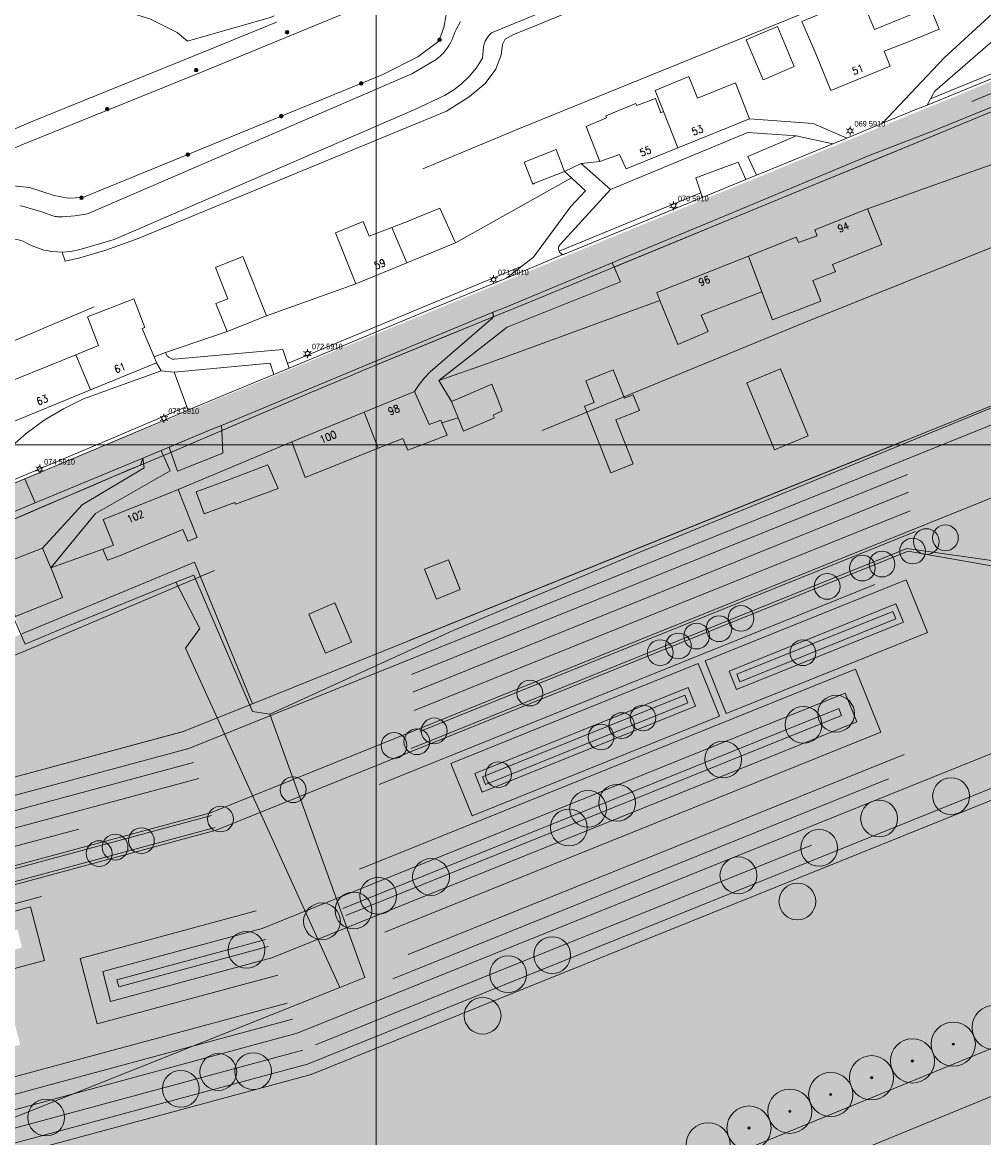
# Model space of a CAD drawing. Header units: metres. Extents: x 102313 to 104557, y 415820 to 422103.
# Tile 652 of 865: x 103352 to 103483, y 419406 to 419557. Entities that reach past the tile are written whole.
import ezdxf
from ezdxf.enums import TextEntityAlignment as Align

# ---------------------------------------------------------------- set-up
doc = ezdxf.new("R2010")
doc.units = ezdxf.units.M
doc.header["$MEASUREMENT"] = 0
for name, pattern in [('DGN Style 1', [72.74709, 0.121043, -72.626047]), ('DGN Style 2', [121.043411, 72.626047, -48.417365]), ('DGN Style 3', [169.460776, 121.043411, -48.417365]), ('DGN Style 4', [193.790502, 96.834729, -48.417365, 0.121043, -48.417365])]:
    doc.linetypes.add(name, pattern=pattern)
doc.layers.get('DEFPOINTS').update_dxf_attribs({"lineweight": 0})
for name, color, linetype, lineweight in [('00-Beschermingszone binnenzijde', 41, 'Continuous', 0), ('00-Best-Wonen', 33, 'Continuous', 0), ('00-Bouwgrens', 1, 'Continuous', 0), ('00-Coordinaten', 7, 'Continuous', 0), ('00-Exploitatie-BPGrens', 7, 'Continuous', 40), ('00-kavel', 52, 'Continuous', 0), ('00-Maatvoering', 7, 'Continuous', 0), ('00-Rijweg', 2, 'Continuous', 0), ('00-Straatbomen-nieuw', 73, 'Continuous', 0), ('00-Taludlijn', 3, 'DGN Style 2', 0), ('00-Uitgiftegrens', 6, 'Continuous', 0), ('00-Water', 4, 'Continuous', 0), ('04 bestaand wonen hatch', 51, 'Continuous', 0), ('04-best-rijweg hatch', 252, 'Continuous', 0), ('04-Drassig-Groen hatch', 73, 'Continuous', 0), ('04-fietspad hatch', 1, 'Continuous', 0), ('04-groen hatch', 93, 'Continuous', 0), ('04-Uitgifte-entreehatch', 41, 'Continuous', 0), ('04-Uitgifte-groot hatch', 31, 'Continuous', 0), ('04-water hatch', 141, 'Continuous', 0), ('BOMEN', 7, 'Continuous', 0), ('Erf', 52, 'Continuous', 0), ('Hoofdgebouw', 1, 'Continuous', 0), ('Huisnummers_BAG', 7, 'Continuous', 0), ('Luifel', 32, 'DGN Style 1', 0), ('Oever_slootkant', 92, 'Continuous', 0), ('openbare verlichtingsobj  label', 2, 'Continuous', 0), ('openbare verlichtingsobject', 2, 'Continuous', 0), ('Raster', 30, 'DGN Style 4', 0), ('Rijbaan', 7, 'Continuous', 0), ('Terrein_bouwland', 92, 'Continuous', 0), ('Terrein_gras', 3, 'Continuous', 0), ('Terrein_groenvoorziening', 3, 'Continuous', 0), ('Tussenmuur', 4, 'Continuous', 0), ('Walbescherming', 30, 'Continuous', 0), ('water', 2, 'Continuous', 0)]:
    doc.layers.add(name, color=color, linetype=linetype, lineweight=lineweight)
doc.styles.get("Standard").update_dxf_attribs({"font": 'romans.shx'})
doc.styles.add('STYLE-ENGINEERING', font='ENGINEERING.shx')
doc.styles.add('Style-STANDARD', font='STANDARD.shx')
doc.styles.add('Style-WORKING', font='WORKING.shx')
doc.dimstyles.get("Standard").update_dxf_attribs({"dimtxt": 0.18, "dimasz": 0.18, "dimexe": 0.18, "dimexo": 0.0625, "dimgap": 0.09, "dimtad": 0, "dimtih": 1, "dimtoh": 1, "dimdec": 4, "dimzin": 0, "dimdsep": 46, "dimtxsty": 'Standard', "dimcen": 0.09, "dimadec": 0, "dimazin": 0, "dimtfac": 1, "dimtdec": 4, "dimtofl": 0, "dimtmove": 0, "dimatfit": 3, "dimfxl": 1, "dimtolj": 1, "dimtzin": 0, "dimarcsym": 0})

# ---------------------------------------------------------------- blocks, each defined once
blk = doc.blocks.new('TerminatorOpen_0.5-1')
at = {"color": 0, "linetype": 'ByBlock', "lineweight": -2}
for q in [(-1, 0.25), (-1, 0), (-1, -0.25)]:
    blk.add_line((0, 0), q, dxfattribs=at)
blk = doc.blocks.new('*D185')
at = {"layer": '00-Maatvoering', "color": 7, "linetype": 'Continuous', "lineweight": 0, "transparency": 16777216}
blk.add_line((103480.93, 419546.62), (103487.86, 419549.46), dxfattribs=at)
at = {"layer": '00-Maatvoering', "color": 0, "linetype": 'Continuous', "lineweight": -2, "transparency": 16777216}
blk.add_line((103487.64, 419546.45), (103531.13, 419440.43), dxfattribs=at)
at = {"layer": 'DEFPOINTS', "color": 0, "linetype": 'Continuous', "transparency": 16777216}
for p in [(103479.69, 419546.11), (103532.16, 419437.93), (103532.16, 419437.93)]:
    blk.add_point(p, dxfattribs=at)
at = {"layer": '00-Maatvoering', "color": 0, "linetype": 'Continuous', "lineweight": -2, "transparency": 16777216, "xscale": 2.7, "yscale": 2.7, "zscale": 2.7}
for p, rotation in [((103486.61, 419548.95), 112.3052839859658), ((103532.16, 419437.93), 292.3052839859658)]:
    blk.add_blockref('TerminatorOpen_0.5-1', p, dxfattribs=dict(at, rotation=rotation))
at = {"layer": '00-Maatvoering', "color": 7, "linetype": 'Continuous', "transparency": 16777216, "insert": (103511.88, 419494.46), "char_height": 2.7, "attachment_point": 5, "rotation": 292.3053, "style": 'STYLE-ENGINEERING'}
blk.add_mtext('\\H1x;\\W0.777778;120.00', dxfattribs=at)
blk = doc.blocks.new('145_24')
at = {"layer": 'BOMEN'}
h = blk.add_hatch(color=7, dxfattribs=at)
edge = h.paths.add_edge_path()
edge.add_arc((0, 0), 0.25, 0, 360)
blk.add_circle((0, 0), 0.25, dxfattribs=at)
blk = doc.blocks.new('135')
at = {"layer": 'openbare verlichtingsobject'}
for p, q in [((-0.52, 0.3), (-0.26, 0.15)), ((0, 0.3), (0, 0.6)), ((0.26, 0.15), (0.52, 0.3)), ((-0.52, -0.3), (-0.26, -0.15)), ((0, -0.6), (0, -0.3)), ((0.26, -0.15), (0.52, -0.3))]:
    blk.add_line(p, q, dxfattribs=at)
blk.add_circle((0, 0), 0.3, dxfattribs=at)

msp = doc.modelspace()

# ---------------------------------------------------------------- hatches: boundary and pattern name
at = {"layer": '04 bestaand wonen hatch'}
msp.add_hatch(color=256, dxfattribs=at).paths.add_polyline_path([(103383.168, 419464.826), (103375.291, 419484.064), (103351.83, 419474.313), (103346.435, 419488.041), (103362.913, 419495.075), (103371.304, 419498.62), (103380.819, 419502.694), (103390.333, 419506.769), (103396.499, 419509.364), (103398.262, 419510.106), (103409.69, 419514.811), (103421.118, 419519.515), (103434.886, 419525.182), (103448.654, 419530.85), (103457.448, 419534.47), (103466.521, 419538.192), (103475.594, 419541.914), (103494.155, 419549.59), (103507.346, 419555.046), (103520.537, 419560.501), (103542.696, 419569.514), (103564.854, 419578.526), (103569.402, 419580.329), (103573.951, 419582.131), (103595.495, 419590.754), (103596.619, 419591.208), (103596.171, 419570.578), (103595.415, 419566.092), (103595.332, 419565.606), (103594.594, 419561.316), (103593.831, 419556.988), (103593.109, 419552.659), (103592.501, 419549.202), (103584.101, 419545.816)])
at = {"layer": '04-best-rijweg hatch'}
msp.add_hatch(color=256, dxfattribs=at).paths.add_polyline_path([(103232.468, 419451.431), (103232.077, 419453.561), (103269.458, 419459.866), (103630.473, 419607.968), (103679.145, 419627.935), (103772.275, 419666.141), (103771.447, 419668.159), (103772.316, 419668.529), (103772.56, 419668.779), (103784.329, 419673.798), (103790.112, 419676.264), (103789.285, 419672.256), (103788.916, 419670.468), (103774.906, 419664.542), (103755.021, 419656.361), (103735.243, 419648.013), (103718.499, 419640.845), (103704.117, 419634.656), (103689.735, 419628.467), (103683.868, 419626.19), (103678.001, 419623.913), (103661.849, 419617.335), (103645.697, 419610.757), (103642.883, 419609.45), (103640.61, 419608.395), (103640.624, 419608.357), (103640.07, 419608.144), (103636.951, 419606.909), (103626.837, 419602.903), (103623.501, 419601.582), (103610.333, 419596.741), (103596.619, 419591.208), (103595.495, 419590.754), (103573.951, 419582.131), (103569.402, 419580.329), (103564.854, 419578.526), (103542.696, 419569.514), (103520.537, 419560.501), (103507.346, 419555.046), (103494.155, 419549.59), (103475.594, 419541.914), (103466.521, 419538.192), (103457.448, 419534.47), (103448.654, 419530.85), (103434.886, 419525.182), (103421.118, 419519.515), (103409.69, 419514.811), (103398.262, 419510.106), (103396.499, 419509.364), (103390.333, 419506.769), (103380.819, 419502.694), (103371.304, 419498.62), (103362.913, 419495.075), (103346.435, 419488.041), (103324.814, 419479.112), (103303.192, 419470.184), (103292.94, 419465.932), (103287.883, 419463.835), (103282.826, 419461.738), (103283.125, 419461.007), (103277.442, 419459.36), (103267.019, 419457.782), (103242.811, 419453.332), (103236.925, 419452.256), (103234.953, 419451.888)])
at = {"layer": '04-Drassig-Groen hatch'}
for points in [[(103226.492, 419430.149), (103225.965, 419432.118), (103292.651, 419436.676), (103374.538, 419458.76), (103584.282, 419543.302), (103602.708, 419538.83), (103602.719, 419536.769), (103584.435, 419541.207), (103375.175, 419456.86), (103292.983, 419434.694)], [(103226.606, 419429.723), (103226.492, 419430.149), (103292.983, 419434.694), (103375.175, 419456.86), (103584.435, 419541.207), (103602.719, 419536.769), (103602.735, 419533.794), (103602.742, 419532.569), (103602.556, 419524.188), (103601.438, 419516.72), (103600.455, 419513.723), (103596.358, 419496.398), (103594.868, 419489.72), (103600.06, 419524.402), (103600.242, 419532.59), (103600.229, 419535.007), (103584.607, 419538.798), (103375.896, 419454.673), (103293.313, 419432.4)], [(103586.666, 419500.823, 0.6159828), (103583.982, 419503.181), (103387.899, 419424.145), (103250.642, 419387.127, -0.4147622), (103248.189, 419388.541), (103238.824, 419423.526, 0.2891735), (103237.257, 419424.975), (103221.81, 419426.383), (103226.247, 419425.261), (103227.913, 419424.841), (103235.657, 419422.884, -0.2718558), (103237.099, 419421.462), (103247.177, 419383.815), (103247.178, 419383.811), (103388.631, 419421.96), (103581.888, 419499.857, -0.5065971), (103585.573, 419496.619)], [(103581.888, 419499.857), (103388.631, 419421.96), (103247.178, 419383.811, 0.4142136), (103249.63, 419382.401), (103389.267, 419420.06), (103579.75, 419496.839, -0.6159828), (103582.433, 419494.48), (103580.25, 419486.084), (103579.873, 419484.632), (103578.269, 419478.464), (103574.031, 419462.167), (103564.974, 419427.341), (103556.573, 419395.032), (103503.57, 419191.205, 0.2371309), (103504.737, 419185.761), (103575.044, 419456.131), (103585.319, 419495.644), (103585.573, 419496.619, 0.5065971)]]:
    msp.add_hatch(color=256, dxfattribs=at).paths.add_polyline_path(points)
h = msp.add_hatch(color=256, dxfattribs=at)
h.paths.add_polyline_path([(103266.531, 419420.657), (103266.019, 419428.14), (103293.763, 419430.036), (103376.671, 419452.396), (103584.792, 419536.284), (103587.822, 419535.549), (103589.947, 419530.275), (103557.313, 419517.122), (103553.399, 419501.001), (103507.853, 419476.673), (103472.524, 419482.945), (103379.197, 419445.327), (103378.913, 419445.232), (103295.007, 419422.603)])
h.paths.add_polyline_path([(103268.854, 419423.322), (103268.684, 419425.816), (103294.177, 419427.558), (103377.466, 419450.021), (103585.759, 419533.978), (103586.694, 419531.66), (103555.187, 419518.96), (103551.234, 419502.679), (103507.438, 419479.286), (103472.255, 419485.532), (103378.262, 419447.646), (103294.592, 419425.081)])
h = msp.add_hatch(color=256, dxfattribs=at)
h.paths.add_polyline_path([(103447.559, 419463.503), (103444.681, 419470.644), (103472.003, 419481.657), (103474.882, 419474.516)])
h.paths.add_polyline_path([(103448.944, 419466.756), (103447.934, 419469.26), (103470.619, 419478.404), (103471.629, 419475.9)])
h = msp.add_hatch(color=256, dxfattribs=at)
h.paths.add_polyline_path([(103362.083, 419421.325), (103359.791, 419430.236), (103383.698, 419436.683), (103465.101, 419469.495), (103468.54, 419460.962), (103386.626, 419427.944)])
h.paths.add_polyline_path([(103363.874, 419424.398), (103362.828, 419428.466), (103384.493, 419434.309), (103463.717, 419466.242), (103465.287, 419462.346), (103385.83, 419430.319)])
h = msp.add_hatch(color=256, dxfattribs=at)
h.paths.add_polyline_path([(103413.018, 419449.58), (103410.139, 419456.722), (103443.753, 419470.27), (103446.632, 419463.129)])
h.paths.add_polyline_path([(103414.402, 419452.833), (103413.393, 419455.337), (103442.369, 419467.017), (103443.379, 419464.513)])
h = msp.add_hatch(color=256, dxfattribs=at)
h.paths.add_polyline_path([(103316.567, 419419.614), (103314.699, 419426.878), (103353.039, 419437.219), (103354.907, 419429.954)])
h.paths.add_polyline_path([(103318.358, 419422.687), (103317.735, 419425.108), (103351.248, 419434.146), (103351.87, 419431.725)])
at = {"layer": '04-fietspad hatch'}
msp.add_hatch(color=256, dxfattribs=at).paths.add_polyline_path([(103240.048, 419373.706), (103226.247, 419425.261), (103227.913, 419424.841), (103241.108, 419375.545), (103390.668, 419415.881), (103570.882, 419488.52), (103580.25, 419486.084), (103579.873, 419484.632), (103570.983, 419486.944), (103391.145, 419414.456)])
at = {"layer": '04-groen hatch'}
for points in [[(103238.756, 419443.496, 0.9413047), (103240.163, 419439.759), (103239.573, 419441.67), (103245.306, 419443.44), (103251.039, 419445.21), (103256.772, 419446.98), (103257.612, 419447.24), (103262.505, 419448.75), (103268.238, 419450.52), (103270.513, 419451.223), (103282.179, 419454.895), (103282.78, 419452.987), (103284.581, 419447.264), (103286.082, 419442.495), (103283.221, 419441.594), (103280.836, 419440.843), (103278.451, 419440.093), (103276.067, 419439.342), (103273.682, 419438.592), (103271.297, 419437.841), (103269.796, 419442.61), (103249.133, 419436.107), (103238.076, 419435.351), (103225.332, 419434.48), (103225.965, 419432.118), (103292.651, 419436.676), (103374.538, 419458.76), (103584.282, 419543.302), (103602.708, 419538.83), (103602.695, 419541.303), (103584.101, 419545.816), (103383.168, 419464.826), (103373.774, 419461.04), (103292.133, 419439.021), (103288.332, 419448.298), (103285.883, 419454.276), (103283.125, 419461.007), (103277.442, 419459.36), (103241.317, 419444.542), (103238.815, 419443.519), (103238.757, 419443.495)], [(103268.854, 419423.322), (103268.684, 419425.816), (103294.177, 419427.558), (103377.466, 419450.021), (103585.759, 419533.978), (103586.694, 419531.66), (103555.187, 419518.96), (103551.234, 419502.679), (103507.438, 419479.286), (103472.255, 419485.532), (103378.262, 419447.646), (103294.592, 419425.081)], [(103582.433, 419494.48, 0.6159828), (103579.75, 419496.839), (103389.267, 419420.06), (103249.63, 419382.401, -0.4147622), (103247.177, 419383.815), (103237.099, 419421.462, 0.2718558), (103235.657, 419422.884), (103227.913, 419424.841), (103241.108, 419375.545), (103390.668, 419415.881), (103570.882, 419488.52), (103580.25, 419486.084)], [(103221.81, 419426.383, 0.1019502), (103221.004, 419426.418), (103218.136, 419425.959), (103217.55, 419425.865), (103088.256, 419405.143, 0.4047969), (103083.42, 419398.683), (103083.659, 419396.81), (103209.722, 419417.015), (103210.11, 419417.077), (103212.982, 419406.346), (103225.601, 419359.207), (103230.772, 419339.887), (103398.111, 419384.681), (103410.33, 419387.952), (103571.976, 419454.265), (103574.031, 419462.167), (103578.269, 419478.464), (103579.873, 419484.632), (103570.983, 419486.944), (103391.145, 419414.456), (103240.048, 419373.706), (103226.247, 419425.261)], [(103363.874, 419424.398), (103362.828, 419428.466), (103384.493, 419434.309), (103463.717, 419466.242), (103465.287, 419462.346), (103385.83, 419430.319)]]:
    msp.add_hatch(color=256, dxfattribs=at).paths.add_polyline_path(points)
at = {"layer": '04-Uitgifte-entreehatch'}
msp.add_hatch(color=256, dxfattribs=at).paths.add_polyline_path([(103292.133, 419439.021), (103288.332, 419448.298), (103351.83, 419474.313), (103375.291, 419484.064), (103383.168, 419464.826), (103373.774, 419461.04)])
at = {"layer": '04-Uitgifte-groot hatch'}
msp.add_hatch(color=256, dxfattribs=at).paths.add_polyline_path([(103501.004, 419181.34), (103495.242, 419182.844), (103496.252, 419186.714), (103488.511, 419188.735), (103487.501, 419184.865), (103354.977, 419219.463), (103398.111, 419384.681), (103410.33, 419387.952), (103571.976, 419454.265), (103564.974, 419427.341), (103556.573, 419395.032), (103503.57, 419191.205)])
at = {"layer": '04-water hatch'}
h = msp.add_hatch(color=256, dxfattribs=at)
h.paths.add_polyline_path([(103583.982, 419503.181, -0.6159828), (103586.666, 419500.823), (103585.573, 419496.619, -0.0833697), (103585.319, 419495.644), (103582.67, 419485.455), (103593.3, 419482.691), (103594.864, 419489.701), (103594.868, 419489.72), (103600.06, 419524.402), (103600.242, 419532.59), (103600.229, 419535.007), (103584.607, 419538.798), (103375.896, 419454.673), (103293.313, 419432.4), (103226.606, 419429.723), (103227.642, 419425.851), (103237.257, 419424.975, -0.2891735), (103238.824, 419423.526), (103248.189, 419388.541, 0.4147622), (103250.642, 419387.127), (103251.145, 419387.263), (103387.899, 419424.145)])
h.paths.add_polyline_path([(103362.083, 419421.325), (103359.791, 419430.236), (103383.698, 419436.683), (103465.101, 419469.495), (103468.54, 419460.962), (103386.626, 419427.944)])
h.paths.add_polyline_path([(103247.954, 419406.82), (103246.015, 419414.065), (103263.272, 419418.503), (103265.14, 419411.24)])
h.paths.add_polyline_path([(103316.567, 419419.614), (103314.699, 419426.878), (103353.039, 419437.219), (103354.907, 419429.954)])
h.paths.add_polyline_path([(103252.018, 419391.641), (103248.242, 419405.747), (103265.583, 419406.341), (103274.859, 419415.38), (103306.724, 419424.698), (103316.045, 419418.438), (103349.322, 419427.413), (103351.614, 419418.502)])
h.paths.add_polyline_path([(103413.018, 419449.58), (103410.139, 419456.722), (103443.753, 419470.27), (103446.632, 419463.129)])
h.paths.add_polyline_path([(103447.559, 419463.503), (103444.681, 419470.644), (103472.003, 419481.657), (103474.882, 419474.516)])
h.paths.add_polyline_path([(103244.651, 419419.162), (103242.675, 419426.544), (103265.021, 419428.071), (103265.533, 419420.589)])
h.paths.add_polyline_path([(103561.837, 419509.565), (103558.958, 419516.708), (103587.845, 419528.351), (103590.724, 419521.208)])
h.paths.add_polyline_path([(103561.462, 419498.416), (103558.023, 419506.949), (103585.822, 419518.154), (103589.261, 419509.621)])
h.paths.add_polyline_path([(103266.531, 419420.657), (103266.019, 419428.14), (103293.763, 419430.036), (103376.671, 419452.396), (103584.792, 419536.284), (103587.822, 419535.549), (103589.947, 419530.275), (103557.313, 419517.122), (103553.399, 419501.001), (103507.853, 419476.673), (103472.524, 419482.945), (103379.197, 419445.327), (103378.913, 419445.232), (103295.007, 419422.603)])

# ---------------------------------------------------------------- linework, layer by layer
at = {"layer": '00-Beschermingszone binnenzijde', "linetype": 'DGN Style 3', "flags": 128}
for points in [[(103081.377, 419449.218), (103087.193, 419450.14), (103107.104, 419453.297), (103177.88, 419465.088), (103177.955, 419465.1), (103266.054, 419479.436), (103332.029, 419506.263), (103341.329, 419510.167), (103419.22, 419542.869), (103478.818, 419567.07), (103510.778, 419580.047), (103574.219, 419606.241), (103574.332, 419606.287), (103626.621, 419627.05), (103677.746, 419647.979), (103697.412, 419656.029), (103747.545, 419678.654), (103760.528, 419689.492), (103767.665, 419694.172), (103799.308, 419711.469), (103800.055, 419711.857), (103800.334, 419711.992), (103823.339, 419722.897), (103964.454, 419770.371), (103968.423, 419772.245), (103977.509, 419776.109), (103997.059, 419784.271), (103999.099, 419785.258)], [(103999.904, 419749.236), (103945.564, 419729.618), (103865.475, 419698.605), (103856.373, 419694.29), (103817.988, 419676.094), (103809.425, 419671.414), (103801.965, 419667.336), (103785.858, 419658.531), (103771.079, 419646.195), (103770.438, 419645.682), (103769.374, 419644.92), (103768.263, 419644.229), (103767.109, 419643.612), (103766.49, 419643.319), (103713.543, 419619.424), (103712.97, 419619.176), (103712.893, 419619.145), (103641.677, 419589.992), (103641.481, 419589.913), (103589.361, 419569.218), (103556.277, 419555.558), (103516.166, 419539.903), (103458.113, 419516.548), (103417.868, 419500), (103415.973, 419499.221), (103389.925, 419487.982), (103352.433, 419472.071), (103325.492, 419460.953), (103279.058, 419441.543), (103279.028, 419441.531), (103279.026, 419441.53), (103274.707, 419440.318), (103206.085, 419429.152), (103184.416, 419425.626), (103113.598, 419413.828), (103113.443, 419413.803), (103087.34, 419409.664)]]:
    msp.add_lwpolyline(points, dxfattribs=at)
at = {"layer": '00-Best-Wonen', "flags": 128}
for points in [[(103494.155, 419549.59), (103475.594, 419541.914), (103466.521, 419538.192), (103457.448, 419534.47), (103448.654, 419530.85), (103434.886, 419525.182), (103421.118, 419519.515), (103409.69, 419514.811), (103398.262, 419510.106), (103396.499, 419509.364), (103390.333, 419506.769), (103380.819, 419502.694), (103371.304, 419498.62), (103362.913, 419495.075), (103346.435, 419488.041)], [(103351.83, 419474.313), (103375.291, 419484.064), (103383.168, 419464.826), (103383.168, 419464.826), (103584.101, 419545.816)]]:
    msp.add_lwpolyline(points, dxfattribs=at)
at = {"layer": '00-Bouwgrens'}
msp.add_line((103443.523, 419395.084), (103561.186, 419443.354), dxfattribs=at)
at = {"layer": '00-Coordinaten'}
for p, q in [((103400, 420000), (103400, 417600)), ((104100, 419500), (102600, 419500))]:
    msp.add_line(p, q, dxfattribs=at)
at = {"layer": '00-Exploitatie-BPGrens', "ltscale": 2, "const_width": 3, "flags": 128}
msp.add_lwpolyline([(103001.485, 419416.061), (103079.613, 419428.583), (103167.552, 419442.677), (103269.458, 419459.866), (103269.458, 419459.866), (103630.473, 419607.968), (103630.653, 419609.943), (103658.263, 419620.903), (103678.615, 419629.097), (103678.615, 419629.097), (103679.145, 419627.935), (103772.275, 419666.141)], dxfattribs=at)
at = {"layer": '00-kavel', "flags": 128}
msp.add_lwpolyline([(103230.772, 419339.887), (103410.33, 419387.952), (103571.976, 419454.265), (103556.573, 419395.032), (103501.004, 419181.34), (103495.242, 419182.844), (103496.252, 419186.714), (103488.511, 419188.735), (103487.501, 419184.865), (103330.808, 419225.773, 0.1299559), (103311.638, 419225.714), (103293.678, 419220.906), (103168.057, 419187.279), (103131.125, 419179.73), (103108.788, 419263.176), (103093.317, 419320.97), (103086.465, 419374.776), (103083.659, 419396.81), (103210.11, 419417.077), (103230.772, 419339.887)], format="xyb", close=True, dxfattribs=at)
at = {"layer": '00-Rijweg'}
for p, q in [((103570.882, 419488.52), (103390.668, 419415.881)), ((103570.983, 419486.944), (103391.145, 419414.456)), ((103391.145, 419414.456), (103240.048, 419373.706)), ((103390.668, 419415.881), (103241.108, 419375.545))]:
    msp.add_line(p, q, dxfattribs=at)
at = {"layer": '00-Straatbomen-nieuw'}
for centre, radius in [((103477.333, 419487.356), 1.75), ((103472.874, 419485.559), 1.75), ((103474.743, 419486.846), 1.75), ((103466.048, 419483.247), 1.75), ((103468.719, 419483.789), 1.75), ((103461.272, 419480.756), 1.75), ((103449.559, 419476.417), 1.75), ((103446.57, 419475.01), 1.75), ((103443.53, 419474.013), 1.75), ((103438.584, 419471.757), 1.75), ((103441.057, 419472.667), 1.75), ((103457.973, 419471.744), 1.75), ((103420.871, 419466.267), 1.75), ((103462.477, 419463.471), 2.5), ((103436.247, 419462.888), 1.75), ((103458.043, 419461.963), 2.5), ((103433.35, 419461.85), 1.75), ((103405.519, 419459.655), 1.75), ((103407.868, 419461.134), 1.75), ((103430.545, 419460.301), 1.75), ((103402.412, 419459.145), 1.75), ((103447.125, 419457.245), 2.5), ((103416.616, 419455.187), 1.75), ((103388.709, 419453.144), 1.75), ((103432.731, 419451.377), 2.5), ((103478.1, 419452.254), 2.5), ((103428.776, 419450.552), 2.5), ((103378.836, 419449.163), 1.75), ((103468.318, 419449.222), 2.5), ((103426.17, 419448.017), 2.5), ((103368.091, 419446.223), 1.75), ((103460.176, 419445.24), 2.5), ((103364.517, 419445.342), 1.75), ((103362.355, 419444.47), 1.75), ((103407.442, 419441.293), 2.5), ((103449.205, 419441.511), 2.5), ((103400.269, 419438.725), 2.5), ((103457.219, 419437.973), 2.5), ((103396.919, 419436.748), 2.5), ((103392.624, 419435.269), 2.5), ((103382.37, 419431.395), 2.5), ((103423.905, 419430.679), 2.5), ((103417.915, 419428.087), 2.5), ((103414.45, 419422.451), 2.5), ((103483.955, 419420.858), 3), ((103478.404, 419418.58), 3), ((103472.852, 419416.303), 3), ((103478.404, 419418.58), 0.15), ((103478.404, 419418.58), 0.1), ((103378.539, 419414.809), 2.5), ((103383.279, 419414.916), 2.5), ((103467.301, 419414.026), 3), ((103472.852, 419416.303), 0.15), ((103472.852, 419416.303), 0.1), ((103373.445, 419412.529), 2.5), ((103461.75, 419411.749), 3), ((103467.301, 419414.026), 0.15), ((103467.301, 419414.026), 0.1), ((103456.199, 419409.471), 3), ((103461.75, 419411.749), 0.15), ((103461.75, 419411.749), 0.1), ((103355.145, 419408.625), 2.5), ((103450.648, 419407.194), 3), ((103456.199, 419409.471), 0.15), ((103456.199, 419409.471), 0.1), ((103445.097, 419404.917), 3), ((103450.648, 419407.194), 0.15), ((103450.648, 419407.194), 0.1)]:
    msp.add_circle(centre, radius, dxfattribs=at)
at = {"layer": '00-Taludlijn'}
for p, q in [((103584.1, 419545.816), (103373.788, 419461.045)), ((103585.538, 419533.458), (103377.594, 419449.641)), ((103571.386, 419490.88), (103390.031, 419417.78)), ((103472.093, 419485.898), (103378.135, 419448.026)), ((103507.145, 419480.943), (103472.093, 419485.898)), ((103470.176, 419477.363), (103448.975, 419468.817)), ((103470.588, 419476.343), (103470.176, 419477.363)), ((103470.588, 419476.343), (103449.386, 419467.797)), ((103448.975, 419468.817), (103449.386, 419467.797)), ((103441.926, 419465.976), (103414.434, 419454.895)), ((103441.926, 419465.976), (103442.338, 419464.956)), ((103442.338, 419464.956), (103414.845, 419453.874)), ((103462.831, 419464.159), (103385.003, 419432.789)), ((103463.205, 419463.232), (103385.321, 419431.839)), ((103463.205, 419463.232), (103462.831, 419464.159)), ((103373.788, 419461.045), (103292.266, 419439.055)), ((103414.845, 419453.874), (103414.434, 419454.895)), ((103377.594, 419449.641), (103294.244, 419427.162)), ((103378.135, 419448.026), (103294.526, 419425.477)), ((103364.771, 419427.333), (103385.003, 419432.789)), ((103365.02, 419426.364), (103385.321, 419431.839)), ((103364.771, 419427.333), (103365.02, 419426.364)), ((103390.031, 419417.78), (103247.933, 419379.457))]:
    msp.add_line(p, q, dxfattribs=at)
at = {"layer": '00-Uitgiftegrens'}
for p, q in [((103383.168, 419464.826), (103373.774, 419461.04)), ((103373.774, 419461.04), (103292.133, 419439.021))]:
    msp.add_line(p, q, dxfattribs=at)
at = {"layer": '00-Water'}
for p, q in [((103584.282, 419543.302), (103374.538, 419458.76)), ((103585.759, 419533.978), (103377.466, 419450.021)), ((103579.75, 419496.839), (103389.267, 419420.06)), ((103472.255, 419485.532), (103378.262, 419447.646)), ((103507.438, 419479.286), (103472.255, 419485.532)), ((103470.619, 419478.404), (103447.934, 419469.26)), ((103471.629, 419475.9), (103470.619, 419478.404)), ((103471.629, 419475.9), (103448.944, 419466.756)), ((103447.934, 419469.26), (103448.944, 419466.756)), ((103463.717, 419466.242), (103384.493, 419434.309)), ((103442.369, 419467.017), (103413.393, 419455.337)), ((103442.369, 419467.017), (103443.379, 419464.513)), ((103465.287, 419462.346), (103463.717, 419466.242)), ((103443.379, 419464.513), (103414.402, 419452.833)), ((103465.287, 419462.346), (103385.83, 419430.319)), ((103374.538, 419458.76), (103292.651, 419436.676)), ((103414.402, 419452.833), (103413.393, 419455.337)), ((103377.466, 419450.021), (103294.177, 419427.558)), ((103378.262, 419447.646), (103294.592, 419425.081)), ((103362.828, 419428.466), (103384.493, 419434.309)), ((103363.874, 419424.398), (103385.83, 419430.319)), ((103362.828, 419428.466), (103363.874, 419424.398)), ((103389.267, 419420.06), (103249.63, 419382.401))]:
    msp.add_line(p, q, dxfattribs=at)
at = {"layer": '00-Water', "linetype": 'DGN Style 2'}
for p, q in [((103584.435, 419541.207), (103375.175, 419456.86)), ((103584.607, 419538.798), (103375.896, 419454.673)), ((103583.982, 419503.181), (103387.899, 419424.145)), ((103581.888, 419499.857), (103388.631, 419421.96)), ((103472.003, 419481.657), (103444.681, 419470.644)), ((103474.882, 419474.516), (103472.003, 419481.657)), ((103474.882, 419474.516), (103447.559, 419463.503)), ((103444.681, 419470.644), (103447.559, 419463.503)), ((103465.101, 419469.495), (103383.698, 419436.683)), ((103443.753, 419470.27), (103410.139, 419456.722)), ((103443.753, 419470.27), (103446.632, 419463.129)), ((103468.54, 419460.962), (103465.101, 419469.495)), ((103446.632, 419463.129), (103413.018, 419449.58)), ((103468.54, 419460.962), (103386.626, 419427.944)), ((103375.175, 419456.86), (103292.983, 419434.694)), ((103413.018, 419449.58), (103410.139, 419456.722)), ((103375.896, 419454.673), (103293.313, 419432.4)), ((103353.039, 419437.219), (103314.699, 419426.878)), ((103353.039, 419437.219), (103354.907, 419429.954)), ((103359.791, 419430.236), (103383.698, 419436.683)), ((103354.907, 419429.954), (103316.567, 419419.614)), ((103359.791, 419430.236), (103362.083, 419421.325)), ((103362.083, 419421.325), (103386.626, 419427.944)), ((103387.899, 419424.145), (103250.642, 419387.127)), ((103388.631, 419421.96), (103247.178, 419383.811))]:
    msp.add_line(p, q, dxfattribs=at)
at = {"layer": '00-Water', "linetype": 'DGN Style 2', "flags": 128}
msp.add_lwpolyline([(103584.792, 419536.284), (103376.671, 419452.396), (103293.763, 419430.036), (103266.019, 419428.14), (103266.531, 419420.657), (103295.007, 419422.603), (103378.913, 419445.232), (103379.197, 419445.327), (103472.524, 419482.945), (103507.853, 419476.673), (103553.399, 419501.001), (103557.313, 419517.122), (103589.947, 419530.275), (103587.822, 419535.549)], dxfattribs=at)
at = {"layer": '04-groen hatch', "extrusion": (0, 0, -1)}
msp.add_solid([(-103447.934, 419469.26), (-103448.944, 419466.756), (-103470.619, 419478.404), (-103471.629, 419475.9)], dxfattribs=at)
at = {"layer": '04-groen hatch'}
msp.add_solid([(103413.393, 419455.337), (103414.402, 419452.833), (103442.369, 419467.017), (103443.379, 419464.513)], dxfattribs=at)
at = {"layer": 'Erf', "flags": 128}
for points in [[(103468.803, 419543.654), (103477.153, 419552.565), (103487.043, 419561.656)], [(103475.329, 419546.978), (103475.91, 419547.995), (103489.307, 419559.636), (103487.043, 419561.656)], [(103514.468, 419550.327), (103489.637, 419540.2), (103466.729, 419532.039)], [(103450.735, 419544.271), (103459.356, 419543.61), (103463.919, 419541.649)], [(103431.847, 419534.674), (103450.489, 419542.397), (103457.069, 419541.93)], [(103451.659, 419536.615), (103450.493, 419539.125), (103457.069, 419541.93)], [(103457.069, 419541.93), (103462.031, 419540.874)], [(103425.59, 419537.106), (103427.86, 419538.181)], [(103427.86, 419538.181), (103430.371, 419538.475)], [(103427.86, 419538.181), (103431.847, 419534.674)], [(103450.229, 419536.028), (103449.197, 419538.377), (103443.401, 419536.243), (103444.087, 419534.219)], [(103410.753, 419527.396), (103426.54, 419536.228)], [(103419.761, 419524.233), (103421.384, 419525.479), (103426.403, 419532.306), (103428.421, 419534.489), (103426.54, 419536.228)], [(103426.54, 419536.228), (103425.59, 419537.106)], [(103431.847, 419534.674), (103425.026, 419527.259), (103424.975, 419527.205), (103424.929, 419527.147), (103424.887, 419527.085), (103424.852, 419527.02), (103424.822, 419526.952), (103424.798, 419526.882), (103424.78, 419526.809), (103424.769, 419526.736), (103424.764, 419526.662), (103424.766, 419526.588), (103424.774, 419526.514), (103424.788, 419526.441), (103424.809, 419526.37), (103424.836, 419526.3)], [(103433.202, 419522.114), (103432.319, 419524.126)], [(103408.497, 419508.718), (103417.793, 419515.981), (103433.202, 419522.114)], [(103385.101, 419517.495), (103397.223, 419521.836)], [(103438.547, 419519.586), (103415.105, 419511.052), (103408.497, 419508.718)], [(103415.88, 419517.361), (103415.862, 419517.313), (103415.84, 419517.267), (103415.814, 419517.223), (103415.784, 419517.181), (103415.751, 419517.143), (103415.715, 419517.107), (103415.675, 419517.074), (103407.346, 419509.903), (103406.564, 419509.074), (103405.842, 419508.182), (103405.189, 419507.237)], [(103371.379, 419512.516), (103379.746, 419515.356)], [(103387.961, 419511.034), (103387.309, 419512.926), (103372.545, 419511.616)], [(103371.379, 419512.516), (103369.825, 419511.928)], [(103372.545, 419511.616), (103372.44, 419511.622), (103372.335, 419511.636), (103372.233, 419511.66), (103372.132, 419511.692), (103372.035, 419511.733), (103371.942, 419511.782), (103371.853, 419511.839), (103371.77, 419511.903), (103371.692, 419511.975), (103371.621, 419512.052), (103371.557, 419512.136), (103371.5, 419512.225), (103371.452, 419512.318), (103371.411, 419512.416), (103371.379, 419512.516)], [(103370.79, 419510.055), (103360.223, 419506.213), (103357.494, 419504.885), (103354.894, 419503.316), (103352.446, 419501.52), (103350.17, 419499.511)], [(103370.164, 419511.137), (103370.79, 419510.055)], [(103370.79, 419510.055), (103372.538, 419509.846)], [(103372.538, 419509.846), (103385.574, 419511.089), (103386.094, 419509.555)], [(103374.278, 419505.196), (103372.538, 419509.846)], [(103410.205, 419505.855), (103408.497, 419508.718)], [(103408.932, 419502.976), (103411.113, 419503.67)], [(103378.997, 419501.915), (103379.134, 419498.857), (103372.976, 419496.396), (103371.846, 419499.667)], [(103373.082, 419493.91), (103388.53, 419500.369)], [(103354.674, 419485.937), (103360.024, 419491.857), (103368.473, 419496.848), (103368.306, 419498.195)], [(103370.796, 419499.23), (103371.984, 419496.45), (103361.841, 419490.655), (103355.775, 419483.301)], [(103355.775, 419483.301), (103362.866, 419485.822)]]:
    msp.add_lwpolyline(points, dxfattribs=at)
at = {"layer": 'Hoofdgebouw', "flags": 128}
for points in [[(103461.772, 419548.091), (103469.818, 419551.403), (103469.024, 419553.455), (103472.427, 419554.78), (103476.501, 419556.445), (103475.259, 419559.484), (103467.694, 419556.394), (103465.858, 419560.82), (103457.838, 419557.499), (103459.762, 419552.978)], [(103452.588, 419549.578), (103456.805, 419551.372), (103454.497, 419556.797), (103450.28, 419555.003)], [(103450.28, 419555.003), (103452.588, 419549.578)], [(103459.762, 419552.978), (103461.772, 419548.091)], [(103439.022, 419545.238), (103437.88, 419548.109), (103442.491, 419550.006), (103443.652, 419547.086), (103448.797, 419549.14), (103449.979, 419546.1)], [(103430.371, 419538.475), (103428.508, 419543.24), (103431.283, 419544.409), (103431.183, 419544.663), (103435.267, 419546.348), (103435.384, 419546.052), (103437.921, 419547.028), (103438.661, 419545.093), (103439.022, 419545.238)], [(103449.979, 419546.1), (103450.735, 419544.271)], [(103440.981, 419540.301), (103447.828, 419543.07), (103450.735, 419544.271)], [(103440.981, 419540.301), (103433.94, 419537.453), (103433.053, 419539.42), (103430.371, 419538.475)], [(103425.59, 419537.106), (103424.43, 419540.089), (103420.102, 419538.389), (103421.262, 419535.407), (103421.519, 419535.508)], [(103421.519, 419535.508), (103425.59, 419537.106)], [(103402.114, 419529.499), (103403.676, 419530.095), (103408.623, 419532.105), (103410.753, 419527.396)], [(103466.729, 419532.039), (103459.577, 419529.188), (103459.892, 419528.385), (103457.361, 419527.444), (103457.068, 419528.188), (103450.585, 419525.611)], [(103468.707, 419527.208), (103466.729, 419532.039)], [(103394.482, 419528.796), (103398.213, 419530.335), (103399.027, 419528.322), (103400.576, 419528.913), (103402.114, 419529.499)], [(103397.223, 419521.836), (103394.482, 419528.796)], [(103404.143, 419524.68), (103410.753, 419527.396)], [(103452.377, 419520.752), (103453.829, 419516.971), (103460.408, 419519.498), (103459.683, 419521.387), (103459.326, 419522.316), (103462.346, 419523.476), (103462.382, 419523.49), (103462.007, 419524.466), (103468.707, 419527.208)], [(103379.746, 419515.356), (103378.217, 419519.185), (103379.839, 419519.833), (103378.147, 419524.07), (103381.88, 419525.561), (103385.101, 419517.495)], [(103438.547, 419519.586), (103438.111, 419520.651), (103450.585, 419525.611)], [(103397.223, 419521.836), (103404.143, 419524.68)], [(103452.377, 419520.752), (103444.168, 419517.598), (103445.085, 419515.358), (103440.997, 419513.599), (103438.547, 419519.586)], [(103369.825, 419511.928), (103368.179, 419515.771), (103368.569, 419515.938), (103367.082, 419519.799), (103360.768, 419517.357), (103362.27, 419513.483), (103359.166, 419512.228)], [(103385.101, 419517.495), (103379.746, 419515.356)], [(103361.183, 419507.441), (103349.543, 419502.652), (103349.183, 419502.503), (103347.054, 419507.331), (103359.166, 419512.228)], [(103369.825, 419511.928), (103370.164, 419511.137)], [(103361.183, 419507.441), (103370.164, 419511.137)], [(103435.768, 419504.63), (103434.916, 419506.785), (103433.728, 419506.315), (103432.21, 419510.153), (103428.469, 419508.674), (103429.63, 419505.737), (103428.317, 419505.218)], [(103450.35, 419508.389), (103454.126, 419499.319), (103458.695, 419501.221), (103454.919, 419510.291)], [(103454.919, 419510.291), (103450.35, 419508.389)], [(103398.379, 419504.429), (103405.189, 419507.237)], [(103405.189, 419507.237), (103407.187, 419502.753), (103408.776, 419503.355), (103408.932, 419502.976)], [(103410.205, 419505.855), (103411.722, 419506.504), (103415.727, 419508.218)], [(103415.727, 419508.218), (103416.524, 419506.172), (103417.128, 419504.623), (103415.904, 419503.996), (103416.058, 419503.629), (103411.875, 419501.838), (103411.113, 419503.67)], [(103411.113, 419503.67), (103410.205, 419505.855)], [(103388.53, 419500.369), (103398.379, 419504.429)], [(103428.317, 419505.218), (103431.882, 419496.201), (103434.92, 419497.402), (103432.563, 419503.363), (103435.768, 419504.63)], [(103400.263, 419499.523), (103403.594, 419500.863), (103404.304, 419499.254), (103409.634, 419501.275), (103408.932, 419502.976)], [(103388.53, 419500.369), (103390.363, 419495.542), (103400.263, 419499.523)], [(103385.247, 419497.283), (103379.705, 419495.155), (103375.518, 419493.618), (103376.617, 419490.623), (103380.805, 419492.161), (103380.887, 419491.936), (103386.667, 419494.064)], [(103386.667, 419494.064), (103385.247, 419497.283)], [(103362.866, 419485.822), (103364.293, 419486.372), (103362.901, 419489.843), (103371.782, 419493.391), (103373.082, 419493.91)], [(103373.733, 419488.503), (103374.377, 419486.889), (103375.677, 419487.409), (103373.082, 419493.91)], [(103362.866, 419485.822), (103363.5, 419484.302), (103364.91, 419484.836), (103373.733, 419488.503)], [(103356.094, 419482.539), (103357.378, 419479.229), (103350.993, 419476.674), (103349.656, 419479.877), (103348.237, 419483.454), (103354.674, 419485.937)], [(103355.775, 419483.301), (103354.674, 419485.937)], [(103409.81, 419484.386), (103406.576, 419483.107)], [(103406.576, 419483.107), (103408.182, 419479.045), (103411.417, 419480.324), (103409.81, 419484.386)], [(103355.775, 419483.301), (103356.094, 419482.539)], [(103396.649, 419473.193), (103394.385, 419478.511), (103390.824, 419476.995), (103393.088, 419471.678)], [(103393.088, 419471.678), (103396.649, 419473.193)]]:
    msp.add_lwpolyline(points, dxfattribs=at)
at = {"layer": 'Luifel', "flags": 128}
msp.add_lwpolyline([(103415.727, 419508.218), (103416.524, 419506.172), (103417.447, 419506.552), (103417.79, 419507.236), (103417.765, 419507.72), (103419.662, 419508.481), (103420.758, 419508.091), (103421.938, 419508.547), (103420.853, 419510.832), (103419.133, 419510.763), (103415.32, 419509.262), (103415.727, 419508.218)], dxfattribs=at)
at = {"layer": 'Oever_slootkant', "flags": 128}
for points in [[(103280.351, 419511.264), (103308.585, 419522.365), (103352.056, 419540.817), (103377.036, 419550.906), (103532.159, 419614.701), (103540.643, 419618.015), (103546.178, 419620.82), (103546.479, 419621.091)], [(103536.2, 419607.798), (103534.922, 419609.076), (103533.096, 419609.441), (103530.601, 419609.137), (103523.846, 419607.068), (103511.796, 419601.834), (103465.241, 419583.212), (103414.79, 419562.156), (103410.835, 419559.782), (103409.496, 419558.383), (103409.192, 419556.679), (103408.522, 419554.792), (103405.662, 419552.662), (103400.793, 419550.228), (103360.141, 419533.553), (103358.133, 419533.492), (103356.246, 419533.857), (103352.899, 419534.953), (103349.795, 419535.257), (103345.907, 419533.403), (103274.693, 419504.012), (103274.502, 419503.933), (103274.074, 419503.757)], [(103530.479, 419601.652), (103421.059, 419556.679), (103418.63, 419555.71), (103417.535, 419555.102), (103417.17, 419554.371), (103416.987, 419552.972), (103416.257, 419551.024), (103414.797, 419549.077), (103412.606, 419547.251), (103409.563, 419545.304), (103378.857, 419532.647), (103367.632, 419528.02), (103363.251, 419526.438), (103359.721, 419525.404), (103357.713, 419524.917), (103357.321, 419526.164)], [(103386.451, 419557.378), (103377.243, 419553.613)], [(103377.243, 419553.613), (103353.359, 419543.938), (103333.732, 419535.559)]]:
    msp.add_lwpolyline(points, dxfattribs=at)
at = {"layer": 'Raster', "flags": 128}
for points in [[(103435.574, 419485.311), (103410.436, 419474.769)], [(103385.562, 419463.405), (103398.464, 419427.64), (103395.049, 419426.279)], [(103395.049, 419426.279), (103336.278, 419402.849)]]:
    msp.add_lwpolyline(points, dxfattribs=at)
at = {"layer": 'Rijbaan', "flags": 128}
for points in [[(103515.932, 419563.004), (103474.847, 419546.136)], [(103432.061, 419524.713), (103433.084, 419525.138), (103448.382, 419531.501), (103466.987, 419539.266), (103475.213, 419542.461), (103475.349, 419542.514), (103511.805, 419557.361)], [(103468.803, 419543.654), (103473.536, 419545.598), (103474.847, 419546.136)], [(103463.919, 419541.649), (103468.803, 419543.654)], [(103451.659, 419536.615), (103452.325, 419536.889), (103462.031, 419540.874)], [(103462.031, 419540.874), (103463.919, 419541.649)], [(103444.299, 419533.593), (103450.229, 419536.028)], [(103450.229, 419536.028), (103451.659, 419536.615)], [(103444.299, 419533.593), (103425.448, 419525.854), (103425.35, 419525.813)], [(103425.35, 419525.813), (103422.062, 419524.452), (103417.687, 419522.64)], [(103432.061, 419524.713), (103417.273, 419518.562), (103415.768, 419517.936)], [(103417.687, 419522.64), (103406.883, 419518.165)], [(103378.966, 419502.628), (103415.768, 419517.936)], [(103406.883, 419518.165), (103388.174, 419510.416)], [(103386.094, 419509.555), (103388.174, 419510.416)], [(103386.094, 419509.555), (103380.93, 419507.416)], [(103380.93, 419507.416), (103374.737, 419504.819), (103374.462, 419504.705)], [(103374.462, 419504.705), (103352.236, 419495.386)], [(103371.846, 419499.667), (103377.35, 419501.956), (103378.966, 419502.628)], [(103371.846, 419499.667), (103370.796, 419499.23)], [(103353.647, 419492.098), (103368.306, 419498.195)], [(103368.306, 419498.195), (103370.796, 419499.23)], [(103343.629, 419491.778), (103352.236, 419495.386)], [(103352.236, 419495.386), (103353.647, 419492.098)], [(103304.76, 419470.832), (103304.683, 419471.43), (103310.882, 419473.794), (103320.3, 419477.816), (103344.202, 419488.169), (103353.647, 419492.098)]]:
    msp.add_lwpolyline(points, dxfattribs=at)
at = {"layer": 'Terrein_bouwland', "flags": 128}
for points in [[(103529.601, 419523.905), (103435.574, 419485.311)], [(103372.77, 419481.313), (103359.2, 419475.8), (103352.3, 419472.9), (103347.4, 419484), (103345.783, 419487.772)], [(103395.049, 419426.279), (103374.063, 419472.353), (103376.016, 419475.039), (103372.77, 419481.313)], [(103410.436, 419474.769), (103385.562, 419463.405)]]:
    msp.add_lwpolyline(points, dxfattribs=at)
at = {"layer": 'Terrein_gras', "flags": 128}
msp.add_lwpolyline([(103372.77, 419481.313), (103375.2, 419482.3), (103383.169, 419463.762), (103385.562, 419463.405)], dxfattribs=at)
at = {"layer": 'Terrein_groenvoorziening', "flags": 128}
for points in [[(103475.329, 419546.978), (103500.253, 419557.201), (103520.818, 419565.536)], [(103511.805, 419557.361), (103511.957, 419556.953), (103494.155, 419549.59), (103475.594, 419541.914), (103475.145, 419541.73), (103467.869, 419538.745), (103457.448, 419534.47), (103448.654, 419530.85)], [(103474.847, 419546.136), (103475.329, 419546.978)], [(103443.429, 419533.952), (103444.087, 419534.219)], [(103444.087, 419534.219), (103444.299, 419533.593)], [(103424.836, 419526.3), (103443.429, 419533.952)], [(103448.654, 419530.85), (103432.319, 419524.126)], [(103425.35, 419525.813), (103425.305, 419525.848), (103425.238, 419525.878), (103425.173, 419525.914), (103425.111, 419525.956), (103425.053, 419526.002), (103425, 419526.054), (103424.951, 419526.11), (103424.907, 419526.17), (103424.868, 419526.234), (103424.836, 419526.3)], [(103387.961, 419511.034), (103406.634, 419518.834), (103419.761, 419524.233)], [(103419.761, 419524.233), (103417.687, 419522.64)], [(103432.319, 419524.126), (103432.061, 419524.713)], [(103415.768, 419517.936), (103415.8, 419517.896), (103415.828, 419517.853), (103415.852, 419517.808), (103415.872, 419517.761), (103415.888, 419517.712), (103415.9, 419517.663), (103415.907, 419517.612), (103415.91, 419517.561), (103415.909, 419517.51), (103415.904, 419517.46), (103415.894, 419517.41), (103415.88, 419517.361)], [(103415.88, 419517.361), (103398.262, 419510.106), (103396.499, 419509.364), (103390.333, 419506.769)], [(103388.174, 419510.416), (103387.961, 419511.034)], [(103390.333, 419506.769), (103378.997, 419501.915)], [(103363.947, 419500.787), (103374.278, 419505.196)], [(103374.278, 419505.196), (103374.462, 419504.705)], [(103378.997, 419501.915), (103378.966, 419502.628)], [(103342.969, 419491.961), (103363.947, 419500.787)], [(103368.306, 419498.195), (103367.977, 419497.214), (103366.492, 419496.62), (103361.505, 419494.48), (103354.521, 419491.53), (103346.435, 419488.041), (103345.783, 419487.772)]]:
    msp.add_lwpolyline(points, dxfattribs=at)
at = {"layer": 'Tussenmuur', "flags": 128}
for points in [[(103439.022, 419545.238), (103440.981, 419540.301)], [(103402.114, 419529.499), (103404.143, 419524.68)], [(103450.585, 419525.611), (103452.377, 419520.752)], [(103359.166, 419512.228), (103361.183, 419507.441)], [(103398.379, 419504.429), (103400.263, 419499.523)]]:
    msp.add_lwpolyline(points, dxfattribs=at)
at = {"layer": 'Walbescherming', "flags": 128}
msp.add_lwpolyline([(103357.321, 419526.164), (103356.681, 419526.175), (103355.917, 419526.241), (103355.16, 419526.365), (103354.847, 419526.438), (103353.25, 419527.007), (103352.641, 419527.292), (103352.035, 419527.629), (103351.391, 419527.813), (103350.622, 419527.956), (103349.732, 419528.024), (103348.839, 419527.99), (103347.956, 419527.855), (103347.095, 419527.619), (103331.406, 419521.237), (103327.265, 419519.605), (103326.952, 419519.478)], dxfattribs=at)
at = {"layer": 'water', "flags": 128}
for points in [[(103532.491, 419603.996), (103476.991, 419581.195), (103415.677, 419555.938), (103415.418, 419555.715), (103415.145, 419555.41), (103414.793, 419554.826), (103414.65, 419554.441), (103414.563, 419554.041), (103414.446, 419552.505), (103413.985, 419551.757), (103413.563, 419551.157), (103412.626, 419550.031), (103411.571, 419549.014), (103410.532, 419548.202), (103409.29, 419547.423), (103405.259, 419545.512)], [(103342.859, 419544.169), (103344.571, 419548.136), (103348.305, 419555.293), (103349.783, 419558.405), (103351.65, 419560.272), (103353.983, 419561.361), (103357.329, 419561.361), (103361.529, 419560.194), (103369.231, 419557.86), (103372.965, 419555.993), (103374.365, 419554.826), (103385.567, 419558.016), (103386.129, 419558.27)], [(103351.57, 419532.458), (103351.912, 419532.401), (103352.404, 419532.271), (103353.604, 419531.908), (103354.696, 419531.563), (103355.938, 419531.14), (103356.374, 419531.014), (103356.573, 419530.974), (103356.712, 419530.957), (103357.054, 419530.948), (103357.367, 419530.965), (103357.875, 419531.01), (103358.524, 419531.051), (103359.026, 419531.097), (103360.784, 419531.364), (103404.815, 419550.362), (103408.125, 419552.336), (103408.428, 419552.554), (103408.642, 419552.735), (103408.852, 419552.934), (103409.127, 419553.23), (103409.342, 419553.488), (103409.615, 419553.85), (103409.894, 419554.257), (103410.135, 419554.662), (103410.297, 419555.013), (103410.735, 419556.132), (103410.864, 419556.404), (103411.442, 419557.474)], [(103405.259, 419545.512), (103364.367, 419527.883), (103359.6, 419526.452), (103358.468, 419526.244), (103357.321, 419526.164)]]:
    msp.add_lwpolyline(points, dxfattribs=at)

# ---------------------------------------------------------------- block references
at = {"layer": 'BOMEN'}
for p in [(103387.883, 419556.023), (103408.599, 419555.007), (103375.534, 419550.887), (103397.959, 419549.065), (103363.439, 419545.586), (103387.084, 419544.622), (103374.407, 419539.405), (103359.933, 419533.547)]:
    msp.add_blockref('145_24', p, dxfattribs=at)
at = {"layer": 'openbare verlichtingsobject'}
for p in [(103464.376, 419542.618), (103440.387, 419532.457), (103415.942, 419522.43), (103390.655, 419512.361), (103371.15, 419503.58), (103354.272, 419496.706)]:
    msp.add_blockref('135', p, dxfattribs=at)

# ---------------------------------------------------------------- texts
at = {"layer": 'Huisnummers_BAG', "color": 7, "linetype": 'Continuous', "lineweight": 0, "style": 'Style-STANDARD'}
for s, rotation, p in [('51', 22.05888, (103465.431, 419550.951)), ('53', 21.7724, (103443.639, 419542.724)), ('55', 21.7724, (103436.568, 419539.865)), ('94', 21.42862, (103463.475, 419529.545)), ('59', 21.48592, (103400.488, 419524.53)), ('96', 21.42862, (103444.576, 419522.257)), ('61', 22.00158, (103365.176, 419510.437)), ('63', 22.00158, (103354.61, 419506.088)), ('98', 21.88699, (103402.392, 419504.731)), ('100', 21.88699, (103393.455, 419501.05)), ('102', 22.57454, (103367.273, 419490.239))]:
    msp.add_text(s, height=1, rotation=rotation, dxfattribs=at).set_placement(p, align=Align.MIDDLE_CENTER)
at = {"layer": 'openbare verlichtingsobj  label', "style": 'Style-WORKING'}
for s, p in [('069 5910', (103464.976, 419543.218)), ('070 5910', (103440.987, 419533.057)), ('071 5910', (103416.542, 419523.03)), ('072 5910', (103391.255, 419512.961)), ('073 5910', (103371.75, 419504.18)), ('074 5910', (103354.872, 419497.306))]:
    msp.add_text(s, height=0.75, dxfattribs=at).set_placement(p)

# ---------------------------------------------------------------- dimensions: what is measured, and where the dimension line sits
at = {"layer": '00-Maatvoering', "linetype": 'Continuous'}
dim = msp.add_linear_dim(base=(103532.156, 419437.929), p1=(103479.685, 419546.109), p2=(103532.156, 419437.929), angle=292.30528, text='\\H1x;\\W0.777778;<>', dimstyle='Standard', override={"dimtxt": 2.7, "dimasz": 2.7, "dimexe": 1.35, "dimexo": 1.35, "dimgap": 1.35, "dimtad": 1, "dimtih": 0, "dimtoh": 0, "dimdec": 2, "dimzin": 3, "dimtxsty": 'STYLE-ENGINEERING', "dimblk": 'TerminatorOpen_0.5-1', "dimclre": 7, "dimclrt": 7, "dimtdec": 2, "dimtolj": 0, "dimtzin": 3, "dimlwe": 0}, dxfattribs=at)
dim.commit()
dim.dimension.update_dxf_attribs({"geometry": '*D185', "text_midpoint": (103511.881, 419494.465)})

doc.saveas('drawing.dxf')
